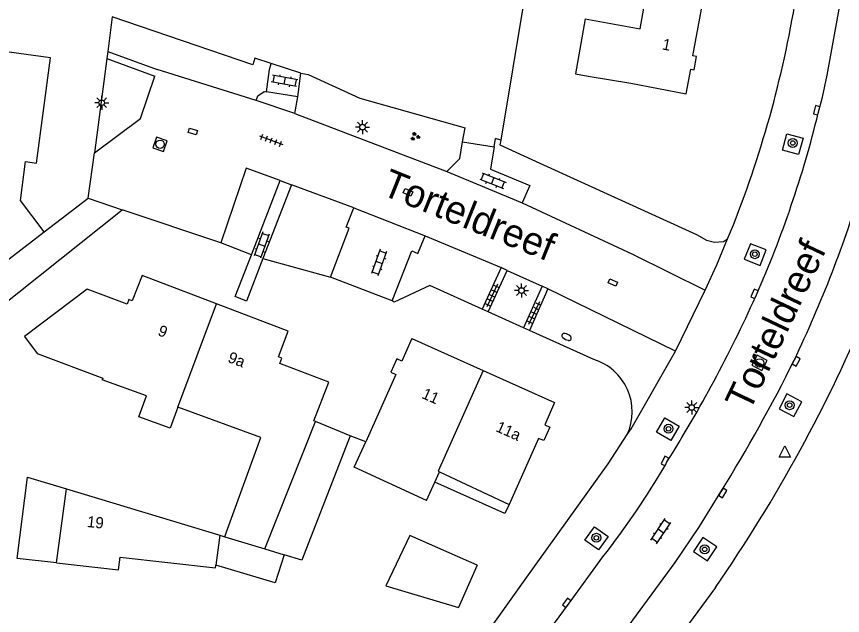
# Model space of a CAD drawing. Extents: x 131000 to 133014, y 396499 to 399001.
# Drawn here: x 131472.9 to 131546.8, y 397579.4 to 397632.9 of the extents above; entities that cross this region are included whole.
import ezdxf

# ---------------------------------------------------------------- set-up
doc = ezdxf.new("R2010")
doc.units = 0
for name, color, linetype in [('gg-afsc-erfafscheiding', 7, 'Continuous'), ('gg-afsc-hekwerk', 7, 'Continuous'), ('gg-anno-huisnummerreeks BGT', 7, 'Continuous'), ('gg-anno-openbare ruimte label', 7, 'Continuous'), ('gg-bbg-bijgebouw', 7, 'Continuous'), ('gg-bbg-gedigitaliseerde bebouwing', 7, 'Continuous'), ('gg-bbg-gedigitaliseerde bijgebouw', 7, 'Continuous'), ('gg-bbg-hoofdgebouw', 7, 'Continuous'), ('gg-bbg-luifel en loopbrug', 7, 'Continuous'), ('gg-bbg-tussenscheiding', 7, 'Continuous'), ('gg-knt-verharding', 7, 'Continuous'), ('gg-knt-verharding nz', 7, 'Continuous'), ('gt-grn-groengrens', 7, 'Continuous'), ('gt-grn-vlakafsluiter', 7, 'Continuous'), ('gt-grn-weggrens', 7, 'Continuous'), ('gt-symb-boom', 7, 'Continuous'), ('gt-symb-brandkraan', 7, 'Continuous'), ('gt-symb-groenvak', 7, 'Continuous'), ('gt-symb-klinker verharding', 7, 'Continuous'), ('gt-symb-kolk', 7, 'Continuous'), ('gt-symb-kolk center center', 7, 'Continuous'), ('gt-symb-lichtmast', 7, 'Continuous'), ('gt-symb-rioolschacht', 7, 'Continuous'), ('gt-symb-tegel verharding', 7, 'Continuous'), ('gt-symb-waterafsluiter', 7, 'Continuous')]:
    doc.layers.add(name, color=color, linetype=linetype)

# ---------------------------------------------------------------- blocks, each defined once
blk = doc.blocks.new('gt0-BOOM')
at = {"layer": 'gt-symb-boom'}
for radius in [0.4, 0.2]:
    blk.add_circle((0, 0), radius, dxfattribs=at)
blk = doc.blocks.new('gt0-KOLK')
at = {"layer": 'gt-symb-kolk'}
blk.add_lwpolyline([(0, 0), (0.375, 0), (0.375, 0.4), (-0.375, 0.4), (-0.375, 0), (0, 0)], dxfattribs=at)
blk = doc.blocks.new('gt0-LMAST')
at = {"layer": 'gt-symb-lichtmast'}
for p, q in [((-0.182, 0.173), (-0.447, 0.438)), ((-0.005, 0.246), (-0.005, 0.621)), ((0.172, 0.173), (0.437, 0.438)), ((-0.255, -0.004), (-0.63, -0.004)), ((-0.182, -0.181), (-0.447, -0.446)), ((-0.005, -0.254), (-0.005, -0.629)), ((0.437, -0.446), (0.172, -0.181)), ((0.245, -0.004), (0.62, -0.004))]:
    blk.add_line(p, q, dxfattribs=at)
blk.add_circle((-0.005, -0.004), 0.25, dxfattribs=at)
blk = doc.blocks.new('gt0-KOLKCC')
at = {"layer": 'gt-symb-kolk center center'}
blk.add_lwpolyline([(-0.375, 0.2), (0.375, 0.2), (0.375, -0.2), (-0.375, -0.2)], close=True, dxfattribs=at)
blk = doc.blocks.new('gt0-GRVAK')
at = {"layer": 'gt-symb-groenvak'}
for p, q in [((-0.11, 0.189), (-0.228, 0.24)), ((-0.182, 0.153), (0.088, 0.153)), ((-0.091, 0.211), (-0.156, 0.322)), ((-0.047, 0.214), (-0.047, 0.393)), ((-0.004, 0.211), (0.061, 0.322)), ((0.015, 0.189), (0.133, 0.24)), ((0.262, -0.052), (0.197, 0.059)), ((0.305, -0.049), (0.305, 0.13)), ((0.349, -0.052), (0.414, 0.059)), ((-0.245, -0.228), (-0.363, -0.177)), ((-0.318, -0.264), (-0.047, -0.264)), ((-0.226, -0.206), (-0.291, -0.095)), ((-0.183, -0.203), (-0.183, -0.024)), ((-0.139, -0.206), (-0.074, -0.095)), ((-0.12, -0.228), (-0.002, -0.177)), ((0.243, -0.074), (0.125, -0.023)), ((0.17, -0.11), (0.441, -0.11)), ((0.368, -0.074), (0.486, -0.023))]:
    blk.add_line(p, q, dxfattribs=at)
blk = doc.blocks.new('gt0-KL1')
at = {"layer": 'gt-symb-klinker verharding'}
for p, q in [((-1.15, 0.3), (1.15, 0.3)), ((-1, -0.3), (-1, 0.3)), ((-0.5, 0.3), (-0.5, 0.45)), ((0, -0.3), (0, 0.3)), ((0.5, 0.3), (0.5, 0.45)), ((1, -0.3), (1, 0.3)), ((-1.15, -0.3), (1.15, -0.3)), ((-0.5, -0.45), (-0.5, -0.3)), ((0.5, -0.45), (0.5, -0.3))]:
    blk.add_line(p, q, dxfattribs=at)
blk = doc.blocks.new('gt0-RS')
at = {"layer": 'gt-symb-rioolschacht'}
blk.add_lwpolyline([(-0.5, -0.5), (0.5, -0.5), (0.5, 0.5), (-0.5, 0.5)], close=True, dxfattribs=at)
blk.add_circle((0, 0), 0.375, dxfattribs=at)
blk = doc.blocks.new('gt0-TEG1')
at = {"layer": 'gt-symb-tegel verharding'}
for p, q in [((-1.125, 0), (1.125, 0)), ((-0.9, -0.25), (-0.9, 0.25)), ((-0.45, -0.25), (-0.45, 0.25)), ((0, -0.25), (0, 0.25)), ((0.45, -0.25), (0.45, 0.25)), ((0.9, -0.25), (0.9, 0.25))]:
    blk.add_line(p, q, dxfattribs=at)
blk = doc.blocks.new('gt0-BR')
at = {"layer": 'gt-symb-brandkraan'}
for centre, radius, start, end in [((-0.244, 0), 0.206, 107.56694, 252.43307), ((0.599, -2.664), 3, 106.89205, 107.56694), ((0, -0.691), 0.938, 73.10799, 106.89205), ((-0.599, -2.664), 3, 72.43309, 73.10799), ((0.244, 0), 0.206, 287.56695, 72.43309), ((0.599, 2.664), 3, 252.43307, 253.10797), ((0, 0.691), 0.938, 253.10797, 286.89206), ((-0.599, 2.664), 3, 286.89206, 287.56695)]:
    blk.add_arc(centre, radius, start, end, dxfattribs=at)
blk = doc.blocks.new('gt0-WAFSL')
at = {"layer": 'gt-symb-waterafsluiter'}
for p, q in [((-0.5, -0.333), (0, 0.667)), ((0, 0.667), (0.5, -0.333)), ((0.5, -0.333), (-0.5, -0.333))]:
    blk.add_line(p, q, dxfattribs=at)

msp = doc.modelspace()

# ---------------------------------------------------------------- linework, layer by layer
at = {"layer": 'gg-afsc-erfafscheiding'}
msp.add_line((131504.123, 397594.883), (131502.742, 397595.442), dxfattribs=at)
at = {"layer": 'gg-afsc-hekwerk'}
msp.add_line((131520.114, 397645.448), (131516.206, 397621.856), dxfattribs=at)
for points in [[(131516.206, 397621.856), (131516.14, 397621.459), (131519.719, 397619.825)], [(131519.719, 397619.825), (131533.736, 397613.424), (131534.611, 397612.924), (131535.331, 397612.75), (131536.137, 397612.815), (131536.516, 397613.032)]]:
    msp.add_lwpolyline(points, dxfattribs=at)
msp.add_arc((131445.301, 397650.532), 98.623, 337.65166, 350.30108, dxfattribs=at)
at = {"layer": 'gg-bbg-bijgebouw'}
for p, q in [((131502.742, 397595.442), (131499.624, 397596.703)), ((131514.1, 397583.87), (131512.44, 397580.08))]:
    msp.add_line(p, q, dxfattribs=at)
at = {"layer": 'gg-bbg-gedigitaliseerde bebouwing'}
for p, q in [((131523.775, 397632.706), (131528.693, 397631.828)), ((131484.492, 397599.014), (131480.54, 397600.45)), ((131477.352, 397590.682), (131491.066, 397586.539)), ((131491.509, 397586.405), (131491.639, 397586.761))]:
    msp.add_line(p, q, dxfattribs=at)
for points in [[(131528.693, 397631.828), (131529.992, 397639.24), (131528.397, 397639.5), (131529.124, 397643.956)], [(131487.312, 397597.989), (131486.629, 397596.109), (131483.809, 397597.134), (131484.492, 397599.014)], [(131491.639, 397586.761), (131494.74, 397595.289), (131487.312, 397597.989)], [(131509.55, 397589.661), (131503.088, 397592.63), (131504.123, 397594.883)], [(131476.452, 397584.061), (131482.012, 397583.447), (131482.137, 397584.581), (131490.671, 397583.64), (131490.704, 397583.88)]]:
    msp.add_lwpolyline(points, dxfattribs=at)
at = {"layer": 'gg-bbg-gedigitaliseerde bijgebouw'}
for p, q in [((131473.862, 397591.736), (131477.352, 397590.682)), ((131491.066, 397586.539), (131491.509, 397586.405))]:
    msp.add_line(p, q, dxfattribs=at)
for points in [[(131502.742, 397595.442), (131498.411, 397584.315), (131496.815, 397584.798)], [(131476.452, 397584.061), (131472.918, 397584.452), (131473.862, 397591.736)], [(131514.1, 397583.87), (131508.063, 397586.521), (131505.933, 397582.022), (131512.44, 397580.08)], [(131496.815, 397584.798), (131496.011, 397582.277), (131490.704, 397583.88)]]:
    msp.add_lwpolyline(points, dxfattribs=at)
at = {"layer": 'gg-bbg-hoofdgebouw'}
for p, q in [((131524.031, 397627.598), (131527.84, 397626.96)), ((131469.38, 397609.11), (131475.34, 397613.67)), ((131497.19, 397604.78), (131490.759, 397607.233)), ((131508.26, 397604.13), (131514.63, 397601.277)), ((131510.299, 397591.292), (131510.727, 397592.223)), ((131510.727, 397592.223), (131516.96, 397589.3)), ((131509.55, 397589.661), (131510.299, 397591.292))]:
    msp.add_line(p, q, dxfattribs=at)
for points in [[(131527.84, 397626.96), (131532.79, 397626), (131533.22, 397628.23), (131533.52, 397628.17), (131533.74, 397629.35), (131533.41, 397629.41), (131534.496, 397635.376)], [(131523.775, 397632.706), (131522.897, 397627.798), (131524.031, 397627.598)], [(131475.34, 397613.67), (131473.22, 397616.46), (131473.66, 397619.96), (131474.67, 397619.82), (131475.92, 397629.24), (131472.218, 397629.732)], [(131490.759, 397607.233), (131484.11, 397609.77), (131483.23, 397607.5), (131482.92, 397607.61)], [(131482.92, 397607.61), (131482.767, 397607.198), (131479.182, 397608.546), (131473.583, 397604.306), (131474.73, 397602.791), (131480.594, 397600.59), (131480.54, 397600.45)], [(131499.624, 397596.703), (131499.487, 397596.758), (131500.835, 397600.224), (131496.446, 397601.906), (131496.625, 397602.373), (131496.317, 397602.491), (131497.19, 397604.78)], [(131508.26, 397604.13), (131507.357, 397602.113), (131506.901, 397602.317), (131506.362, 397601.112), (131506.818, 397600.908), (131504.123, 397594.883)], [(131514.63, 397601.277), (131521.03, 397598.41), (131520.15, 397596.41), (131520.6, 397596.22), (131520.05, 397595), (131519.6, 397595.19), (131516.96, 397589.3)]]:
    msp.add_lwpolyline(points, dxfattribs=at)
at = {"layer": 'gg-bbg-luifel en loopbrug'}
msp.add_lwpolyline([(131516.96, 397589.3), (131516.589, 397588.472), (131510.299, 397591.292)], dxfattribs=at)
at = {"layer": 'gg-bbg-tussenscheiding'}
for p, q in [((131487.312, 397597.989), (131490.759, 397607.233)), ((131495.109, 397585.315), (131499.624, 397596.703)), ((131476.452, 397584.061), (131477.352, 397590.682)), ((131491.066, 397586.539), (131490.704, 397583.88)), ((131491.509, 397586.405), (131495.109, 397585.315)), ((131495.109, 397585.315), (131496.815, 397584.798))]:
    msp.add_line(p, q, dxfattribs=at)
msp.add_lwpolyline([(131514.63, 397601.277), (131510.61, 397592.278), (131510.727, 397592.223)], dxfattribs=at)
at = {"layer": 'gg-knt-verharding'}
for p, q in [((131481.037, 397629.795), (131485.46, 397628.19)), ((131480.961, 397629.163), (131485.254, 397627.581)), ((131495.662, 397628.731), (131494.193, 397629.206)), ((131495.508, 397628.182), (131495.662, 397628.731)), ((131494.305, 397625.427), (131485.46, 397628.19)), ((131495.232, 397626.185), (131495.508, 397628.182)), ((131498.046, 397625.73), (131498.303, 397627.856)), ((131498.303, 397627.856), (131498.985, 397627.753)), ((131497.766, 397624.243), (131498.046, 397625.73)), ((131497.766, 397624.243), (131494.305, 397625.427)), ((131497.766, 397624.243), (131511.37, 397619.074)), ((131512.8, 397621.723), (131515.608, 397621.286)), ((131479.27, 397616.69), (131479.84, 397620.74)), ((131511.37, 397619.074), (131518.13, 397616.252)), ((131493.896, 397611.619), (131496.479, 397618.271)), ((131496.479, 397618.271), (131497.484, 397617.886)), ((131497.484, 397617.886), (131494.928, 397611.282)), ((131503.062, 397615.805), (131497.484, 397617.886)), ((131475.34, 397613.67), (131479.27, 397616.69)), ((131518.13, 397616.252), (131527.99, 397611.68)), ((131465.56, 397602.32), (131482.316, 397615.627)), ((131491.155, 397612.679), (131482.316, 397615.627)), ((131503.062, 397615.805), (131509.45, 397613.312)), ((131509.45, 397613.312), (131516.26, 397610.472)), ((131527.99, 397611.68), (131534.5, 397608.46)), ((131516.26, 397610.472), (131514.554, 397606.767)), ((131515.085, 397606.527), (131516.787, 397610.221)), ((131516.787, 397610.221), (131519.906, 397608.812)), ((131506.502, 397607.497), (131500.958, 397609.624)), ((131519.906, 397608.812), (131518.249, 397605.1)), ((131520.433, 397608.568), (131518.792, 397604.855)), ((131531.859, 397602.992), (131520.433, 397608.568)), ((131539.013, 397607.85), (131539.097, 397608.046)), ((131530.975, 397592.878), (131531.083, 397593.094))]:
    msp.add_line(p, q, dxfattribs=at)
for points in [[(131544.625, 397624.278), (131544.996, 397625.712), (131545.409, 397627.672), (131550.239, 397654.11), (131552.645, 397667.484)], [(131479.84, 397620.74), (131483.98, 397623.82), (131485.254, 397627.581)], [(131494.305, 397625.427), (131494.455, 397625.834), (131495.036, 397626.219), (131495.232, 397626.185)], [(131541.42, 397620.987), (131541.82, 397622.44), (131543.266, 397622.042), (131542.866, 397620.588), (131541.42, 397620.987)], [(131511.37, 397619.074), (131512.538, 397620.232), (131512.8, 397621.723)], [(131515.608, 397621.286), (131515.302, 397619.28), (131518.823, 397617.807), (131518.13, 397616.252)], [(131496.479, 397618.271), (131493.414, 397619.367), (131491.155, 397612.679)], [(131500.958, 397609.624), (131502.644, 397613.988), (131502.368, 397614.086), (131503.062, 397615.805)], [(131506.502, 397607.497), (131508.252, 397611.966), (131508.787, 397611.748), (131509.45, 397613.312)], [(131534.5, 397608.46), (131535.537, 397610.733), (131536.516, 397613.032)], [(131539.421, 397610.669), (131539.953, 397612.053), (131538.558, 397612.605), (131538.004, 397611.214), (131539.421, 397610.669)], [(131494.928, 397611.282), (131493.459, 397607.485), (131492.443, 397607.878), (131493.896, 397611.619)], [(131527.534, 397595.541), (131527.879, 397596.062), (131531.859, 397602.992)], [(131541.119, 397597.839), (131542.449, 397597.145), (131543.144, 397598.478), (131541.814, 397599.172), (131541.119, 397597.839)], [(131530.14, 397595.754), (131530.889, 397597.042), (131532.186, 397596.288), (131531.437, 397595), (131530.14, 397595.754)], [(131501.222, 397558.484), (131518.546, 397582.804), (131525.814, 397592.941), (131527.534, 397595.541)], [(131508.815, 397552.81), (131531.825, 397584.101), (131533.988, 397587.324), (131535.915, 397590.424)], [(131523.736, 397586.103), (131524.603, 397587.304), (131525.819, 397586.425), (131524.952, 397585.225), (131523.736, 397586.103)], [(131533.469, 397585.085), (131534.711, 397584.239), (131535.552, 397585.499), (131534.3, 397586.343), (131533.469, 397585.085)], [(131504.439, 397556.106), (131514.399, 397569.695), (131522.269, 397580.383), (131525.349, 397584.603)], [(131535.422, 397581.883), (131516.38, 397556.006), (131516.514, 397555.927), (131512.38, 397550.109)]]:
    msp.add_lwpolyline(points, dxfattribs=at)
for centre, radius, start, end in [((131449.352, 397647.667), 98.101, 336.17925, 346.20698), ((131442.1, 397650.214), 111.271, 334.43395, 343.22027), ((131425.742, 397659.214), 124.373, 327.88453, 335.60755), ((131424.118, 397659.128), 135.482, 325.23923, 337.42698), ((131407.213, 397669.875), 151.25, 328.31197, 333.41859), ((131465.097, 397631.617), 76.424, 322.0354, 329.54267)]:
    msp.add_arc(centre, radius, start, end, dxfattribs=at)
at = {"layer": 'gg-knt-verharding nz'}
msp.add_line((131498.046, 397625.73), (131495.232, 397626.185), dxfattribs=at)
at = {"layer": 'gt-grn-groengrens'}
for p, q in [((131480.961, 397629.163), (131479.84, 397620.74)), ((131512.8, 397621.723), (131513.019, 397622.956)), ((131515.608, 397621.286), (131515.738, 397622.018)), ((131516.206, 397621.856), (131515.738, 397622.018)), ((131493.896, 397611.619), (131491.155, 397612.679)), ((131494.928, 397611.282), (131500.958, 397609.624)), ((131518.249, 397605.1), (131515.085, 397606.527)), ((131524.538, 397602.264), (131518.792, 397604.855))]:
    msp.add_line(p, q, dxfattribs=at)
for points in [[(131494.193, 397629.206), (131494.007, 397628.599), (131481.442, 397632.889), (131481.037, 397629.795)], [(131498.985, 397627.753), (131503.584, 397625.617), (131513.019, 397622.956)], [(131514.554, 397606.767), (131509.869, 397608.88), (131506.655, 397607.377), (131506.502, 397607.497)]]:
    msp.add_lwpolyline(points, dxfattribs=at)
msp.add_arc((131523.057, 397597.575), 4.917, 335.56254, 72.47625, dxfattribs=at)
at = {"layer": 'gt-grn-vlakafsluiter'}
for p, q in [((131481.037, 397629.795), (131480.961, 397629.163)), ((131498.303, 397627.856), (131495.662, 397628.731)), ((131516.787, 397610.221), (131516.26, 397610.472)), ((131520.433, 397608.568), (131519.906, 397608.812)), ((131515.085, 397606.527), (131514.554, 397606.767)), ((131518.792, 397604.855), (131518.249, 397605.1))]:
    msp.add_line(p, q, dxfattribs=at)
at = {"layer": 'gt-grn-weggrens'}
for p, q in [((131479.27, 397616.69), (131482.316, 397615.627)), ((131531.859, 397602.992), (131534.5, 397608.46))]:
    msp.add_line(p, q, dxfattribs=at)

# ---------------------------------------------------------------- block references
at = {"layer": 'gt-symb-boom'}
for p in [(131542.346, 397621.612), (131538.95, 397611.672), (131542.065, 397598.17), (131531.224, 397596.061), (131524.767, 397586.314), (131534.46, 397585.28)]:
    msp.add_blockref('gt0-BOOM', p, dxfattribs=at)
at = {"layer": 'gt-symb-brandkraan', "rotation": -26.360058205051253}
msp.add_blockref('gt0-BR', (131522.102, 397604.278), dxfattribs=at)
at = {"layer": 'gt-symb-groenvak'}
msp.add_blockref('gt0-GRVAK', (131508.535, 397622.191), dxfattribs=at)
at = {"layer": 'gt-symb-klinker verharding'}
for p, rotation in [((131496.854, 397627.17), 169.16208955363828), ((131515.502, 397618.239), -21.843976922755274), ((131494.817, 397612.492), -109.99289398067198), ((131505.321, 397610.935), -109.75789996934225), ((131530.535, 397586.903), 56.087487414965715)]:
    msp.add_blockref('gt0-KL1', p, dxfattribs=dict(at, rotation=rotation))
at = {"layer": 'gt-symb-kolk'}
for p, rotation in [((131544.679, 397624.496), 76.1165819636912), ((131539.097, 397608.046), 66.74124066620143), ((131542.476, 397602.195), -119.33279078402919), ((131531.083, 397593.094), 63.332497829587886), ((131535.915, 397590.424), -121.87781647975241), ((131522.269, 397580.383), 53.62293246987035)]:
    msp.add_blockref('gt0-KOLK', p, dxfattribs=dict(at, rotation=rotation))
at = {"layer": 'gt-symb-kolk center center'}
for p, rotation in [((131488.653, 397622.643), -15.787947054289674), ((131507.912, 397617.204), -23.694971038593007), ((131526.246, 397609.142), 156.22952419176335)]:
    msp.add_blockref('gt0-KOLKCC', p, dxfattribs=dict(at, rotation=rotation))
at = {"layer": 'gt-symb-lichtmast'}
for p in [(131480.498, 397625.222), (131503.846, 397623.04), (131518.075, 397608.423), (131533.307, 397597.968)]:
    msp.add_blockref('gt0-LMAST', p, dxfattribs=at)
at = {"layer": 'gt-symb-rioolschacht'}
for p, rotation in [((131485.718, 397621.5), -18.724868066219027), ((131539.369, 397601.951), -118.35896344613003)]:
    msp.add_blockref('gt0-RS', p, dxfattribs=dict(at, rotation=rotation))
at = {"layer": 'gt-symb-tegel verharding'}
for p, rotation in [((131495.66, 397621.856), -20.120165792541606), ((131515.427, 397607.976), -115.15537243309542), ((131519.189, 397606.411), -115.77110594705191)]:
    msp.add_blockref('gt0-TEG1', p, dxfattribs=dict(at, rotation=rotation))
at = {"layer": 'gt-symb-waterafsluiter'}
msp.add_blockref('gt0-WAFSL', (131541.641, 397593.859), dxfattribs=at)

# ---------------------------------------------------------------- texts
at = {"layer": 'gg-anno-huisnummerreeks BGT'}
for s, rotation, p in [('1', 349, (131530.601, 397629.99)), ('9', 339.1, (131485.448, 397604.444)), ('9a', 339.1, (131491.711, 397602.054)), ('11', 335.9, (131509.062, 397598.84)), ('11a', 335.9, (131515.686, 397595.873)), ('19', 353.7, (131479.142, 397587.285))]:
    msp.add_text(s, height=1, rotation=rotation, dxfattribs=at).set_placement(p)
at = {"layer": 'gg-anno-openbare ruimte label'}
for rotation, p in [(338.1, (131505.404, 397617.042)), (64.6, (131538.462, 397597.494))]:
    msp.add_text('Torteldreef', height=2.5, rotation=rotation, dxfattribs=at).set_placement(p)

doc.saveas('drawing.dxf')
